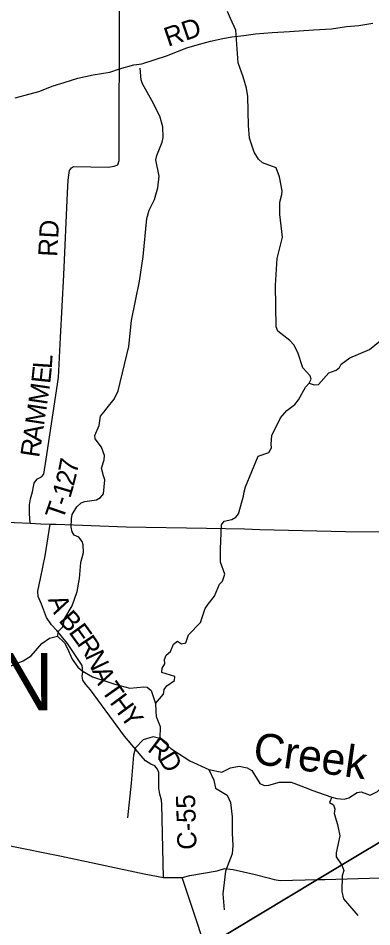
# Model space of a CAD drawing. Extents: x 1525783 to 1900577, y 218250 to 627376.
# Drawn here: x 1607023 to 1612574, y 434875 to 449155 of the extents above; entities that cross this region are included whole.
import ezdxf

# ---------------------------------------------------------------- set-up
doc = ezdxf.new("R2010")
doc.units = 0
for name, color, linetype in [('GM_X_County_Road', 7, 'Continuous'), ('GM_X_County_Road_Text', 7, 'Continuous'), ('GM_X_Minor_River', 7, 'Continuous'), ('GM_X_Minor_River_Text', 7, 'Continuous'), ('GM_X_Township', 7, 'Continuous'), ('GM_X_Township_Road', 7, 'Continuous'), ('GM_X_Township_Road_Text', 7, 'Continuous'), ('GM_X_Township_Text', 7, 'Continuous'), ('GM_X_US_Route', 7, 'Continuous')]:
    doc.layers.add(name, color=color, linetype=linetype)

msp = doc.modelspace()

# ---------------------------------------------------------------- linework, layer by layer
at = {"layer": 'GM_X_County_Road'}
for points in [[(1606974, 447901), (1607131, 447943), (1607346, 448002), (1607572, 448093), (1607747, 448145), (1607958, 448210), (1608200, 448265), (1608461, 448307), (1608614, 448361), (1608837, 448420), (1608966, 448440), (1609173, 448504), (1609350, 448565), (1609525, 448633), (1609672, 448687), (1609835, 448739), (1610041, 448796), (1610233, 448834), (1610376, 448862), (1610567, 448881), (1610750, 448911), (1611012, 448931), (1611281, 448947), (1611660, 448972), (1611939, 448990), (1612174, 449023), (1612370, 449040), (1612591, 449075)], [(1609306, 435651), (1609278, 436799), (1609275, 436864), (1609246, 436962), (1609233, 437053), (1609229, 437169), (1609232, 437249), (1609229, 437299), (1609211, 437352), (1609166, 437404), (1609106, 437433), (1609019, 437482), (1608954, 437560), (1608692, 437874), (1608159, 438599), (1608084, 438686), (1608039, 438751), (1608026, 438815), (1608038, 438881), (1608028, 438984), (1607796, 439326), (1607700, 439451), (1607629, 439534), (1607548, 439620), (1607469, 439739), (1607388, 439945), (1607338, 440068), (1607329, 440148), (1607374, 440352), (1607445, 440708), (1607525, 441204)], [(1606872, 436152), (1607702, 435988), (1609002, 435707), (1609306, 435651), (1609599, 435653), (1609715, 435683), (1610147, 435757), (1610262, 435792), (1610396, 435778), (1610724, 435701), (1610966, 435640)], [(1610966, 435640), (1610967, 435640), (1611043, 435620), (1611133, 435601), (1611723, 435618), (1611837, 435621), (1612708, 435645), (1613384, 435670), (1613931, 435692), (1614186, 435667), (1614792, 435614), (1615197, 435564), (1615529, 435541), (1615736, 435533), (1615918, 435532), (1616037, 435554), (1616255, 435610), (1616390, 435624), (1616570, 435607), (1618274, 435311), (1618669, 435217)], [(1609833, 434941), (1609833, 434942), (1609599, 435653)], [(1609385, 422687), (1609455, 422746), (1609894, 428888), (1609912, 429028), (1609931, 429088), (1609957, 429126), (1609989, 429149), (1610024, 429149), (1610066, 429172), (1610091, 429242), (1610087, 429396), (1610067, 429543), (1610022, 430021), (1609911, 431109), (1609855, 432008), (1609877, 432334), (1610067, 434185), (1610063, 434283), (1609960, 434558), (1609954, 434571), (1609833, 434941)]]:
    msp.add_lwpolyline(points, dxfattribs=at)
at = {"layer": 'GM_X_Minor_River'}
for points in [[(1611589, 443419), (1611623, 443482), (1611607, 443536), (1611491, 443661), (1611414, 443903), (1611348, 444024), (1611285, 444091), (1611101, 444235), (1611074, 444306), (1611062, 444961), (1611087, 445378), (1611170, 445715), (1611128, 446072), (1611131, 446263), (1611160, 446383), (1611165, 446443), (1611126, 446664), (1611073, 446805), (1610858, 446883), (1610797, 446942), (1610729, 447048), (1610656, 447269), (1610636, 447470), (1610628, 447927), (1610608, 448056), (1610555, 448231), (1610475, 448455), (1610438, 448965), (1610358, 449149), (1610309, 449262)], [(1607638, 439443), (1607661, 439527), (1607724, 439588), (1607757, 439727), (1607872, 439920), (1607951, 440147), (1607988, 440352), (1608009, 440603), (1608046, 440760), (1608044, 440877), (1608027, 440931), (1607974, 440998), (1607902, 441031), (1607871, 441082), (1607856, 441154), (1607861, 441285), (1607872, 441353), (1607944, 441474), (1608012, 441538), (1608070, 441561), (1608253, 441584), (1608314, 441621), (1608363, 441682), (1608383, 441899), (1608362, 441961), (1608330, 442086), (1608372, 442213), (1608379, 442283), (1608332, 442413), (1608234, 442547), (1608227, 442599), (1608294, 442754), (1608316, 442900), (1608366, 442965), (1608421, 443032), (1608532, 443169), (1608592, 443300), (1608761, 443996), (1608804, 444404), (1608925, 445024), (1608984, 445411), (1609043, 446006), (1609078, 446139), (1609161, 446308), (1609216, 446487), (1609235, 446672), (1609184, 446931), (1609197, 446999), (1609285, 447206), (1609298, 447278), (1609291, 447450), (1609246, 447615), (1609120, 447864), (1608973, 448123), (1608954, 448188), (1608939, 448372)], [(1609176, 438387), (1609304, 438533), (1609312, 438603), (1609355, 438661), (1609478, 438745), (1609482, 438811), (1609278, 438872), (1609283, 438939), (1609325, 439010), (1609322, 439076), (1609347, 439146), (1609416, 439203), (1609463, 439320), (1609522, 439367), (1609589, 439324), (1609653, 439339), (1609698, 439462), (1609887, 439657), (1609957, 439878), (1610003, 439946), (1610103, 440070), (1610183, 440259), (1610230, 440310), (1610267, 440416), (1610197, 440608), (1610198, 440810), (1610217, 441192), (1610254, 441248), (1610379, 441276), (1610442, 441315), (1610483, 441368), (1610558, 441645), (1610571, 441709), (1610589, 441791), (1610792, 442274), (1610957, 442330), (1610998, 442401), (1610995, 442463), (1611002, 442597), (1611143, 442875), (1611241, 442992), (1611363, 443084), (1611422, 443155), (1611534, 443355), (1611589, 443419), (1611669, 443393), (1611737, 443396), (1611897, 443583), (1612016, 443621), (1612067, 443663), (1612094, 443720), (1612230, 443820), (1612536, 443949), (1612813, 444176)], [(1606886, 438969), (1607102, 439058), (1607227, 439136), (1607395, 439329), (1607515, 439411), (1607638, 439443), (1607750, 439341), (1607791, 439258), (1607872, 439084), (1607959, 438956), (1608029, 438899), (1608189, 438806), (1608538, 438691), (1608773, 438627), (1608994, 438647), (1609046, 438640), (1609113, 438589), (1609176, 438387), (1609183, 438263), (1609190, 438179), (1609251, 438021), (1609244, 437833), (1609419, 437676), (1609720, 437482), (1610017, 437348), (1610222, 437305), (1610358, 437376), (1610490, 437398), (1610618, 437376), (1610689, 437330), (1610818, 437128), (1610884, 437096), (1610956, 437099), (1611123, 437150), (1611307, 437147), (1611572, 437048), (1611632, 437025), (1611948, 436915), (1612024, 436892), (1612140, 436882), (1612212, 436904), (1612346, 436984), (1612406, 436995), (1612546, 436945)], [(1612546, 436945), (1612665, 437003), (1612714, 437056), (1612774, 437181), (1612962, 437703), (1613083, 437887), (1613145, 437952), (1613219, 438063), (1613349, 438201), (1613395, 438270), (1613474, 438329), (1613726, 438300), (1613933, 438435), (1613985, 438454), (1614195, 438516), (1614261, 438551)], [(1609244, 437833), (1609142, 437863), (1608987, 437812), (1608865, 437690), (1608832, 437574), (1608797, 437134), (1608741, 436586)], [(1610017, 437348), (1610096, 437179), (1610119, 437052), (1610302, 436945), (1610354, 436829), (1610384, 436604), (1610383, 436348), (1610392, 436154), (1610380, 436020), (1610277, 435749), (1610238, 435395), (1610258, 435144)], [(1611948, 436915), (1611909, 436828), (1611972, 436793), (1611991, 436728), (1611982, 436654), (1612037, 436485), (1612072, 436306), (1612017, 436038), (1612012, 435974), (1612104, 435842), (1612134, 435758), (1612111, 435678), (1612104, 435428), (1612128, 435313), (1612354, 435053)]]:
    msp.add_lwpolyline(points, dxfattribs=at)
at = {"layer": 'GM_X_Township'}
for points in [[(1615012, 437595), (1611723, 435618), (1609960, 434558), (1606912, 432726), (1604991, 431545), (1601374, 431463), (1596592, 431347), (1591396, 431222), (1588201, 431145), (1583696, 431037), (1580979, 430971), (1581014, 432385), (1581190, 438279), (1581383, 444781), (1581567, 450939)], [(1614677, 406057), (1611342, 406074), (1609806, 406082), (1605908, 406102), (1605380, 406105), (1605444, 406709), (1605535, 408330), (1605540, 408402), (1606117, 418641), (1606358, 422904), (1606725, 429409), (1606912, 432726), (1609960, 434558), (1611723, 435618), (1615012, 437595)]]:
    msp.add_lwpolyline(points, dxfattribs=at)
at = {"layer": 'GM_X_Township_Road'}
for points in [[(1608614, 448361), (1608613, 449179), (1608593, 451760), (1608600, 452668), (1608608, 453399), (1608652, 454094), (1608682, 454395), (1608661, 454449), (1608645, 454473), (1608594, 454500), (1608146, 454527), (1607842, 454522)], [(1607212, 441217), (1607200, 441370), (1607203, 441507), (1607217, 441603), (1607250, 441713), (1607266, 441793), (1607276, 441846), (1607295, 441880), (1607325, 441914), (1607388, 441949), (1607427, 441987), (1607464, 442223), (1607656, 443507), (1607689, 444136), (1607737, 445120), (1607799, 446412), (1607808, 446608), (1607819, 446690), (1607830, 446760), (1607859, 446806), (1607891, 446824), (1608434, 446814), (1608530, 446827), (1608585, 446852), (1608610, 446918), (1608608, 447918), (1608614, 448361)]]:
    msp.add_lwpolyline(points, dxfattribs=at)
at = {"layer": 'GM_X_US_Route'}
for points in [[(1605124, 441284), (1606469, 441248), (1607212, 441217), (1607376, 441210), (1607525, 441204), (1607621, 441201)], [(1607621, 441201), (1608718, 441161), (1609977, 441139), (1609978, 441139)], [(1609978, 441139), (1610574, 441128), (1610815, 441122), (1610817, 441122)], [(1610817, 441122), (1612161, 441087), (1613280, 441076), (1614375, 441073), (1615722, 441043), (1615950, 441040), (1616654, 441030), (1618069, 441028), (1618102, 441028), (1619187, 441008)]]:
    msp.add_lwpolyline(points, dxfattribs=at)

# ---------------------------------------------------------------- texts
at = {"layer": 'GM_X_County_Road_Text'}
for s, rotation, p in [('RD', 18.7345, (1609375, 448705)), ('A', 292.7045, (1607486, 440019)), ('B', 311.9096, (1607646, 439683)), ('E', 305.9467, (1607806, 439506)), ('R', 304.0922, (1607936, 439327)), ('N', 295.5468, (1608068, 439133)), ('A', 292.3158, (1608180, 438899)), ('T', 305.2066, (1608316, 438590)), ('H', 306.425, (1608449, 438401)), ('Y', 306.743, (1608607, 438187)), ('R', 322.9978, (1609037, 437645)), ('D', 301.1902, (1609214, 437519)), ('C-55', 91.7153, (1609824, 436091))]:
    msp.add_text(s, height=300, rotation=rotation, dxfattribs=at).set_placement(p)
at = {"layer": 'GM_X_Minor_River_Text'}
msp.add_text('Creek', height=500, rotation=351.9558, dxfattribs=at).set_placement((1610693, 437444))
at = {"layer": 'GM_X_Township_Road_Text'}
for s, rotation, p in [('RD', 87.0388, (1607636, 445401)), ('L', 86.2975, (1607550, 443639)), ('E', 83.9155, (1607525, 443403)), ('M', 81.658, (1607476, 443068)), ('M', 81.4313, (1607427, 442744)), ('A', 81.4317, (1607388, 442483)), ('R', 81.4302, (1607351, 442240)), ('7', 78.7382, (1607943, 441984)), ('2', 76.0418, (1607895, 441790)), ('1', 73.5833, (1607839, 441599)), ('T', 70.9735, (1607723, 441256)), ('-', 71.6948, (1607797, 441472))]:
    msp.add_text(s, height=300, rotation=rotation, dxfattribs=at).set_placement(p)
at = {"layer": 'GM_X_Township_Text'}
msp.add_text('DODSON', height=900, rotation=0, dxfattribs=at).set_placement((1602298, 438277))

doc.saveas('drawing.dxf')
